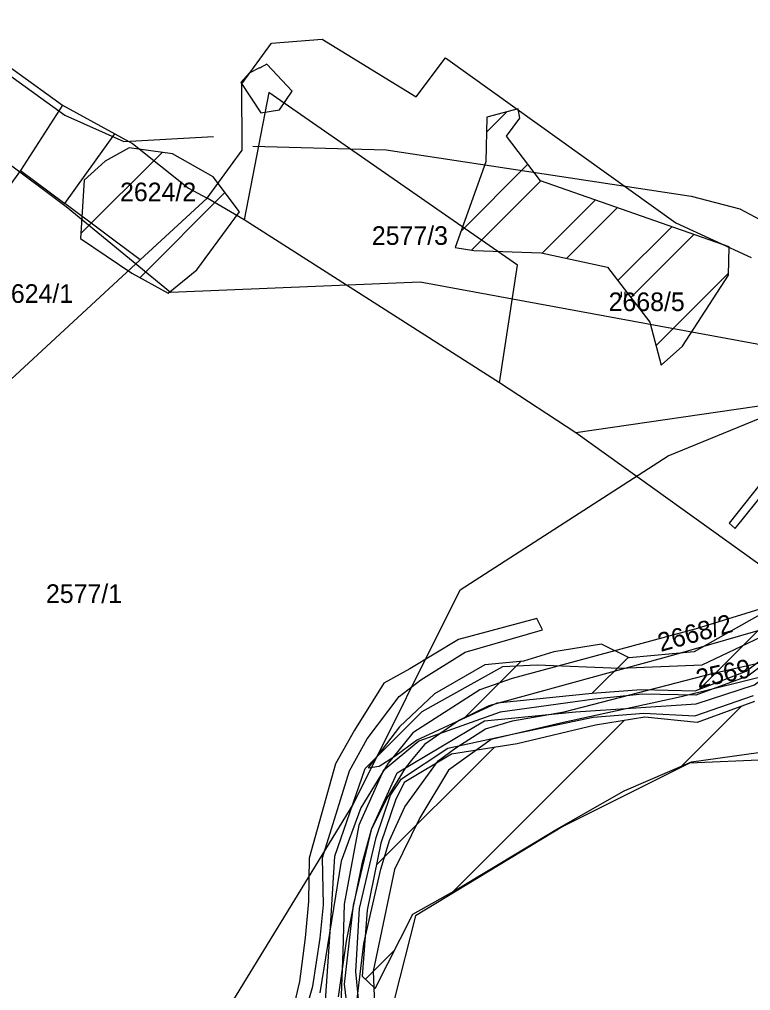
# Model space of a CAD drawing. Extents: x -564810 to -550519, y -1045831 to -1034011.
# Drawn here: x -551637.3 to -551436.9, y -1037296.5 to -1037030.3 of the extents above; entities that cross this region are included whole.
import ezdxf

# ---------------------------------------------------------------- set-up
doc = ezdxf.new("R2010")
doc.units = 0
for name, color, linetype in [('KN stav', 7, 'Continuous'), ('Lesní porost', 7, 'Continuous'), ('Parcelní čísla', 7, 'Continuous'), ('Polní cesty stavající', 7, 'Continuous'), ('STG', 7, 'Continuous'), ('vodní toky', 7, 'Continuous'), ('Vrstva 18', 7, 'Continuous'), ('Vrstva 33', 7, 'Continuous'), ('Vrstva 4', 7, 'Continuous'), ('zamokř ploch', 7, 'Continuous')]:
    doc.layers.add(name, color=color, linetype=linetype)

msp = doc.modelspace()

# ---------------------------------------------------------------- linework, layer by layer
at = {"layer": 'KN stav'}
for p, q in [((-551704.52, -1036996.58), (-551628.2, -1037051.91)), ((-551576.38, -1037047.97), (-551568.22, -1037036.84)), ((-551568.22, -1037036.84), (-551554.35, -1037035.71)), ((-551554.35, -1037035.71), (-551528.53, -1037051.56)), ((-551528.53, -1037051.56), (-551520.5, -1037040.82)), ((-551520.5, -1037040.82), (-551457.35, -1037086.08)), ((-551576.22, -1037066.12), (-551576.38, -1037047.97)), ((-551568.91, -1037050.32), (-551575.69, -1037085.23)), ((-551500.82, -1037097.69), (-551568.91, -1037050.32)), ((-551628.2, -1037051.91), (-551625.55, -1037053.83)), ((-551625.55, -1037053.83), (-551637, -1037071.72)), ((-551625.55, -1037053.83), (-551611.16, -1037061.69)), ((-551624.91, -1037080.74), (-551611.16, -1037061.69)), ((-551611.16, -1037061.69), (-551606.3, -1037064.34)), ((-551606.3, -1037064.34), (-551590.93, -1037076.54)), ((-551585.82, -1037079.29), (-551576.22, -1037066.12)), ((-551637, -1037071.72), (-551678.09, -1037126.87)), ((-551590.93, -1037076.54), (-551585.82, -1037079.29)), ((-551585.82, -1037079.29), (-551604.18, -1037096.22)), ((-551575.69, -1037085.23), (-551585.82, -1037079.29)), ((-551604.18, -1037096.22), (-551624.91, -1037080.74)), ((-551505.7, -1037129.92), (-551575.69, -1037085.23)), ((-551457.35, -1037086.08), (-551436.78, -1037095.54)), ((-551604.18, -1037096.22), (-551647.21, -1037135.93)), ((-551505.7, -1037129.92), (-551500.82, -1037097.69)), ((-551484.81, -1037143.63), (-551505.7, -1037129.92)), ((-551429.73, -1037135.55), (-551484.81, -1037143.63)), ((-551425.02, -1037186.56), (-551484.81, -1037143.63)), ((-551434.37, -1037157.8), (-551442.74, -1037168.38)), ((-551441.14, -1037169.82), (-551432.47, -1037159.05)), ((-551442.74, -1037168.38), (-551441.14, -1037169.82)), ((-551422.59, -1037188.3), (-551451.79, -1037197.36)), ((-551417.07, -1037192.73), (-551457.35, -1037204.39)), ((-551451.79, -1037197.36), (-551502.25, -1037210.92)), ((-551447.1, -1037209.5), (-551408.59, -1037200.81)), ((-551457.35, -1037204.39), (-551508.63, -1037218.44)), ((-551415.08, -1037205.89), (-551455.9, -1037216)), ((-551487.96, -1037220.08), (-551447.1, -1037209.5)), ((-551502.25, -1037210.92), (-551511.11, -1037214.03)), ((-551511.11, -1037214.03), (-551529.49, -1037225.87)), ((-551455.9, -1037216), (-551489.04, -1037223.21)), ((-551508.63, -1037218.44), (-551516.7, -1037222.39)), ((-551502.18, -1037222.52), (-551487.96, -1037220.08)), ((-551516.7, -1037222.39), (-551526.26, -1037229.04)), ((-551509.55, -1037224.76), (-551502.18, -1037222.52)), ((-551489.04, -1037223.21), (-551507.98, -1037227.65)), ((-551529.49, -1037225.87), (-551533.66, -1037231)), ((-551517.69, -1037229.96), (-551509.55, -1037224.76)), ((-551526.26, -1037229.04), (-551529.82, -1037233.36)), ((-551507.98, -1037227.65), (-551519.75, -1037236.04)), ((-551533.66, -1037231), (-551536.23, -1037234.15)), ((-551522.51, -1037233.54), (-551517.69, -1037229.96)), ((-551536.23, -1037234.15), (-551543.71, -1037246.39)), ((-551531.68, -1037246.14), (-551522.51, -1037233.54)), ((-551529.82, -1037233.36), (-551531.57, -1037235.48)), ((-551531.57, -1037235.48), (-551536.59, -1037243.78)), ((-551519.75, -1037236.04), (-551527.58, -1037249.11)), ((-551536.59, -1037243.78), (-551540.94, -1037252.45)), ((-551543.71, -1037246.39), (-551549.14, -1037261)), ((-551535.87, -1037255.37), (-551531.68, -1037246.14)), ((-551527.58, -1037249.11), (-551534.49, -1037263.31)), ((-551540.94, -1037252.45), (-551543.45, -1037261.77)), ((-551538.23, -1037263.16), (-551535.87, -1037255.37)), ((-551549.14, -1037261), (-551555, -1037297.05)), ((-551543.45, -1037261.77), (-551547.78, -1037282.89)), ((-551542.87, -1037283.57), (-551538.23, -1037263.16)), ((-551534.49, -1037263.31), (-551540.36, -1037291.18)), ((-551547.78, -1037282.89), (-551549.99, -1037298.21)), ((-551544.79, -1037299.56), (-551542.87, -1037283.57)), ((-551540.36, -1037291.18), (-551539.45, -1037313.36))]:
    msp.add_line(p, q, dxfattribs=at)
at = {"layer": 'Lesní porost'}
for p, q in [((-551569.47, -1037042.56), (-551571.37, -1037043.54)), ((-551562.53, -1037049.94), (-551569.47, -1037042.56)), ((-551574.31, -1037045.05), (-551576.66, -1037047.55)), ((-551571.5, -1037043.61), (-551574.31, -1037045.05)), ((-551571.41, -1037043.64), (-551571.5, -1037043.61)), ((-551571.37, -1037043.54), (-551571.41, -1037043.64)), ((-551576.66, -1037047.55), (-551571.19, -1037055.94)), ((-551566, -1037055.05), (-551562.53, -1037049.94)), ((-551571.19, -1037055.94), (-551566, -1037055.05)), ((-551509.27, -1037061.17), (-551503.72, -1037055.62)), ((-551500.64, -1037054.79), (-551509.17, -1037057.1)), ((-551500.18, -1037057.35), (-551500.64, -1037054.79)), ((-551509.17, -1037057.1), (-551509.47, -1037069.35)), ((-551503.79, -1037062.31), (-551500.18, -1037057.35)), ((-551494.47, -1037074.5), (-551503.79, -1037062.31)), ((-551620.46, -1037088.99), (-551598.22, -1037066.74)), ((-551607.24, -1037065.52), (-551613.86, -1037069.13)), ((-551595.35, -1037067.13), (-551607.24, -1037065.52)), ((-551613.86, -1037069.13), (-551619.62, -1037074.31)), ((-551584.23, -1037073.43), (-551595.35, -1037067.13)), ((-551509.47, -1037069.35), (-551517.89, -1037092.83)), ((-551516.27, -1037088.3), (-551497.93, -1037069.97)), ((-551619.62, -1037074.31), (-551620.54, -1037090.3)), ((-551577.03, -1037083.03), (-551584.23, -1037073.43)), ((-551513.36, -1037093.55), (-551494.35, -1037074.54)), ((-551442.77, -1037092.63), (-551494.47, -1037074.5)), ((-551604.29, -1037101.1), (-551580.97, -1037077.78)), ((-551494.02, -1037094.34), (-551479.45, -1037079.77)), ((-551487.32, -1037095.79), (-551473.41, -1037081.88)), ((-551588.68, -1037098.96), (-551577.03, -1037083.03)), ((-551473.29, -1037101.9), (-551458.51, -1037087.11)), ((-551620.54, -1037090.3), (-551606.52, -1037099.87)), ((-551469.75, -1037106.5), (-551452.47, -1037089.23)), ((-551517.89, -1037092.83), (-551512.73, -1037093.65)), ((-551512.73, -1037093.65), (-551494.31, -1037094.28)), ((-551442.92, -1037100.42), (-551442.77, -1037092.63)), ((-551494.31, -1037094.28), (-551476.15, -1037098.19)), ((-551596.56, -1037105.35), (-551588.68, -1037098.96)), ((-551476.15, -1037098.19), (-551464.53, -1037113.27)), ((-551606.52, -1037099.87), (-551596.56, -1037105.35)), ((-551462.84, -1037119.73), (-551442.91, -1037099.8)), ((-551455.55, -1037119.88), (-551442.92, -1037100.42)), ((-551464.53, -1037113.27), (-551461.44, -1037125.07)), ((-551461.44, -1037125.07), (-551455.55, -1037119.88)), ((-551450.93, -1037213.88), (-551415.06, -1037178.01)), ((-551429.58, -1037190.77), (-551452.38, -1037203.64)), ((-551438.14, -1037208.91), (-551423.07, -1037197.53)), ((-551480.33, -1037214.98), (-551470.49, -1037205.15)), ((-551452.38, -1037203.64), (-551470.18, -1037205.31)), ((-551509.71, -1037207.23), (-551523.53, -1037215.13)), ((-551515.43, -1037221.8), (-551499.88, -1037206.25)), ((-551499.15, -1037206.18), (-551509.71, -1037207.23)), ((-551452.13, -1037214.34), (-551438.14, -1037208.91)), ((-551523.53, -1037215.13), (-551533.1, -1037224.15)), ((-551506.4, -1037217.61), (-551480.29, -1037214.98)), ((-551480.29, -1037214.98), (-551466.9, -1037213.92)), ((-551466.9, -1037213.92), (-551452.13, -1037214.34)), ((-551528.49, -1037227.87), (-551506.4, -1037217.61)), ((-551455.75, -1037234.91), (-551439.35, -1037218.5)), ((-551435.82, -1037217.22), (-551451.57, -1037222.96)), ((-551518.61, -1037269.49), (-551471.58, -1037222.45)), ((-551479.43, -1037223.74), (-551500.91, -1037228.82)), ((-551465.85, -1037221.51), (-551479.43, -1037223.74)), ((-551451.57, -1037222.96), (-551465.85, -1037221.51)), ((-551533.1, -1037224.15), (-551541.74, -1037235.42)), ((-551534.46, -1037232.26), (-551528.49, -1037227.87)), ((-551500.91, -1037228.82), (-551518.85, -1037231.64)), ((-551539.45, -1037262.04), (-551507.22, -1037229.81)), ((-551518.85, -1037231.64), (-551531.86, -1037239.41)), ((-551453.13, -1037233.78), (-551426.61, -1037230.1)), ((-551538.7, -1037234.94), (-551534.46, -1037232.26)), ((-551471.54, -1037241.71), (-551453.13, -1037233.78)), ((-551541.74, -1037235.42), (-551538.7, -1037234.94)), ((-551531.86, -1037239.41), (-551534.23, -1037244.25)), ((-551490, -1037252.21), (-551471.54, -1037241.71)), ((-551534.23, -1037244.25), (-551538.22, -1037256.05)), ((-551518.22, -1037269.27), (-551490, -1037252.21)), ((-551538.22, -1037256.05), (-551541.98, -1037274.41)), ((-551529.5, -1037275.51), (-551518.22, -1037269.27)), ((-551541.98, -1037274.41), (-551543.4, -1037292.49)), ((-551539.83, -1037295.9), (-551529.5, -1037275.51)), ((-551542.49, -1037293.36), (-551534.5, -1037285.37)), ((-551543.4, -1037292.49), (-551539.83, -1037295.9))]:
    msp.add_line(p, q, dxfattribs=at)
msp.add_lwpolyline([(-551470.18, -1037205.31), (-551477.8, -1037201.51), (-551490.83, -1037203.62), (-551499.15, -1037206.18)], dxfattribs=at)
at = {"layer": 'Polní cesty stavající'}
for p, q in [((-551495.53, -1037194.53), (-551516.95, -1037200.25)), ((-551493.94, -1037197.6), (-551495.53, -1037194.53)), ((-551515.15, -1037203.75), (-551493.94, -1037197.6)), ((-551516.95, -1037200.25), (-551530.33, -1037208.27)), ((-551527.26, -1037211.32), (-551515.15, -1037203.75)), ((-551530.33, -1037208.27), (-551537.42, -1037212.24)), ((-551537.42, -1037212.24), (-551545.5, -1037225.08)), ((-551533.24, -1037215.84), (-551527.26, -1037211.32)), ((-551541.99, -1037227.5), (-551533.24, -1037215.84)), ((-551545.5, -1037225.08), (-551550.67, -1037234.33)), ((-551546.85, -1037236.24), (-551541.99, -1037227.5)), ((-551550.67, -1037234.33), (-551557.88, -1037260.2)), ((-551554.28, -1037260.12), (-551546.85, -1037236.24)), ((-551557.88, -1037260.2), (-551558.05, -1037272.09)), ((-551554, -1037273), (-551554.28, -1037260.12)), ((-551558.05, -1037272.09), (-551558.98, -1037282.06)), ((-551554.87, -1037282.09), (-551554, -1037273)), ((-551558.98, -1037282.06), (-551560.51, -1037293.99)), ((-551556.86, -1037295.26), (-551554.87, -1037282.09)), ((-551560.51, -1037293.99), (-551563.12, -1037304.98)), ((-551560.5, -1037307.88), (-551556.86, -1037295.26))]:
    msp.add_line(p, q, dxfattribs=at)
at = {"layer": 'STG'}
msp.add_lwpolyline([(-552085.98, -1037726.88), (-551997.79, -1037717.69), (-551885.73, -1037708.5), (-551777.34, -1037693.8), (-551650.58, -1037618.46), (-551597.31, -1037544.96), (-551593.63, -1037467.78), (-551597.31, -1037397.95), (-551586.28, -1037311.58), (-551545.87, -1037245.43), (-551516.47, -1037186.63), (-551459.52, -1037149.88), (-551378.69, -1037116.8), (-551273.98, -1037100.26), (-551202.33, -1037076.37), (-551108.64, -1037028.6), (-550987.39, -1036980.82), (-550890.39, -1036925.69), (-550831.6, -1036883.43), (-550758.12, -1036817.27), (-550710.36, -1036749.28), (-550693.82, -1036703.34), (-550693.82, -1036639.03), (-550758.12, -1036504.88)], dxfattribs=at)
at = {"layer": 'vodní toky'}
for p, q in [((-551422.86, -1037199.16), (-551437.64, -1037210.34)), ((-551437.64, -1037210.34), (-551451.87, -1037215.54)), ((-551466.54, -1037215.22), (-551479.67, -1037216.62)), ((-551451.87, -1037215.54), (-551466.54, -1037215.22)), ((-551452.16, -1037221.2), (-551436.14, -1037215.56)), ((-551479.67, -1037216.62), (-551505.54, -1037220.18)), ((-551505.54, -1037220.18), (-551527.82, -1037228.11)), ((-551480.08, -1037221.54), (-551466.12, -1037220.43)), ((-551466.12, -1037220.43), (-551452.16, -1037221.2)), ((-551501.84, -1037226.14), (-551480.08, -1037221.54)), ((-551519.86, -1037230.06), (-551501.84, -1037226.14)), ((-551527.82, -1037228.11), (-551537.57, -1037236.25)), ((-551532.6, -1037238.41), (-551519.86, -1037230.06)), ((-551537.57, -1037236.25), (-551539.89, -1037241.4)), ((-551535.61, -1037242.89), (-551532.6, -1037238.41)), ((-551539.89, -1037241.4), (-551544.31, -1037251.15)), ((-551539.5, -1037254.52), (-551535.61, -1037242.89)), ((-551544.31, -1037251.15), (-551548.27, -1037272.77)), ((-551544.11, -1037273.96), (-551539.5, -1037254.52)), ((-551548.27, -1037272.77), (-551548.65, -1037285.74)), ((-551545.12, -1037291.25), (-551544.11, -1037273.96)), ((-551548.65, -1037285.74), (-551549.21, -1037300.16)), ((-551543.06, -1037311.66), (-551545.12, -1037291.25))]:
    msp.add_line(p, q, dxfattribs=at)
at = {"layer": 'Vrstva 18'}
for points in [[(-551573.32, -1037065.01), (-551536.77, -1037066.07), (-551453.2, -1037078.78), (-551439.87, -1037082.19), (-551426.12, -1037089.55), (-551403.85, -1037074.73), (-551396.17, -1037063.22), (-551396.17, -1037063), (-551362.6, -1037053.52), (-551343.41, -1037046.48), (-551294.8, -1037035.18), (-551275.41, -1037036.46), (-551253.45, -1037040.94), (-551233.2, -1037035.4), (-551221.04, -1037037.96), (-551210.6, -1037042.43), (-551172.23, -1037060.13), (-551006.09, -1037028.09), (-550944.89, -1036957.86), (-550845.44, -1036962.33)], [(-551709.54, -1036990.84), (-551675.65, -1037019.84), (-551624.91, -1037056.5), (-551608.71, -1037063.75), (-551584.14, -1037062.36)], [(-550883.32, -1037000.55), (-550910.88, -1037009.95), (-550959.61, -1037054.61), (-551137.26, -1037089.76), (-551199.66, -1037089.55), (-551254.51, -1037074.62), (-551264.32, -1037062.34), (-551310.43, -1037064.47), (-551365.29, -1037078.32), (-551384.87, -1037097.65), (-551384.01, -1037106.57), (-551396.58, -1037111.47), (-551414.82, -1037123.07), (-551527.46, -1037102.3), (-551595.92, -1037105.11), (-551624.49, -1037081.66), (-551731.5, -1037001.5)], [(-551553.82, -1037304.64), (-551552.11, -1037280.34), (-551550.83, -1037259.66), (-551542.52, -1037235.57), (-551526.96, -1037220.01), (-551504.79, -1037207.65), (-551495.41, -1037207.22), (-551472.81, -1037208.07), (-551450.21, -1037207.22), (-551434.01, -1037199.55), (-551416.53, -1037190.59), (-551388.39, -1037184.2), (-551376.88, -1037177.38), (-551367.5, -1037164.16), (-551358.12, -1037150.09), (-551350.87, -1037146.89), (-551336.59, -1037145.61), (-551325.29, -1037147.1), (-551313.99, -1037156.06), (-551295.02, -1037160.53), (-551254.3, -1037151.79)], [(-551219.35, -1037171.83), (-551273.07, -1037176.1), (-551316.99, -1037173.96), (-551342.14, -1037182.07), (-551357.92, -1037197.84), (-551387.33, -1037223), (-551432.53, -1037233.23), (-551453.63, -1037234.19), (-551488.38, -1037251.46), (-551528.78, -1037275.97), (-551534.54, -1037298.67), (-551536.24, -1037320.63), (-551539.23, -1037341.74), (-551545.19, -1037366.47)]]:
    msp.add_lwpolyline(points, dxfattribs=at)
at = {"layer": 'Vrstva 33'}
msp.add_lwpolyline([(-551546.2, -1037311.43), (-551548.23, -1037294.76), (-551545.77, -1037273.02), (-551540.71, -1037252.09), (-551533.8, -1037236.79), (-551509.8, -1037222.52), (-551484.92, -1037220.05), (-551451.81, -1037217.91), (-551435.87, -1037212.69), (-551422.39, -1037202.25), (-551387.68, -1037195.33), (-551368.26, -1037184.16), (-551359.27, -1037161.56), (-551350.29, -1037154.03), (-551337.02, -1037154.06), (-551321.51, -1037162.75), (-551292.1, -1037167.39), (-551251.3, -1037165.51)], dxfattribs=at)
at = {"layer": 'Vrstva 4'}
msp.add_line((-551637.01, -1037071.71), (-551624.91, -1037080.74), dxfattribs=at)
at = {"layer": 'zamokř ploch'}
for p, q in [((-551472.33, -1037104.95), (-551472.33, -1037106.45)), ((-551471.33, -1037104.95), (-551471.33, -1037106.45))]:
    msp.add_line(p, q, dxfattribs=at)

# ---------------------------------------------------------------- texts
at = {"layer": 'Parcelní čísla'}
for s, p in [('2624/2', (-551609.74, -1037080.13)), ('2577/3', (-551540.71, -1037092.09)), ('2624/1', (-551643.46, -1037107.98)), ('2668/5', (-551475.81, -1037110.24)), ('2577/1', (-551630.05, -1037190.23))]:
    msp.add_text(s, height=5.1, dxfattribs=at).set_placement(p)
for s, rotation, p in [('2668/2', 15.4983, (-551461.53, -1037203.66)), ('2569', 11.8582, (-551451.28, -1037213.59))]:
    msp.add_text(s, height=5.1, rotation=rotation, dxfattribs=at).set_placement(p)

doc.saveas('drawing.dxf')
